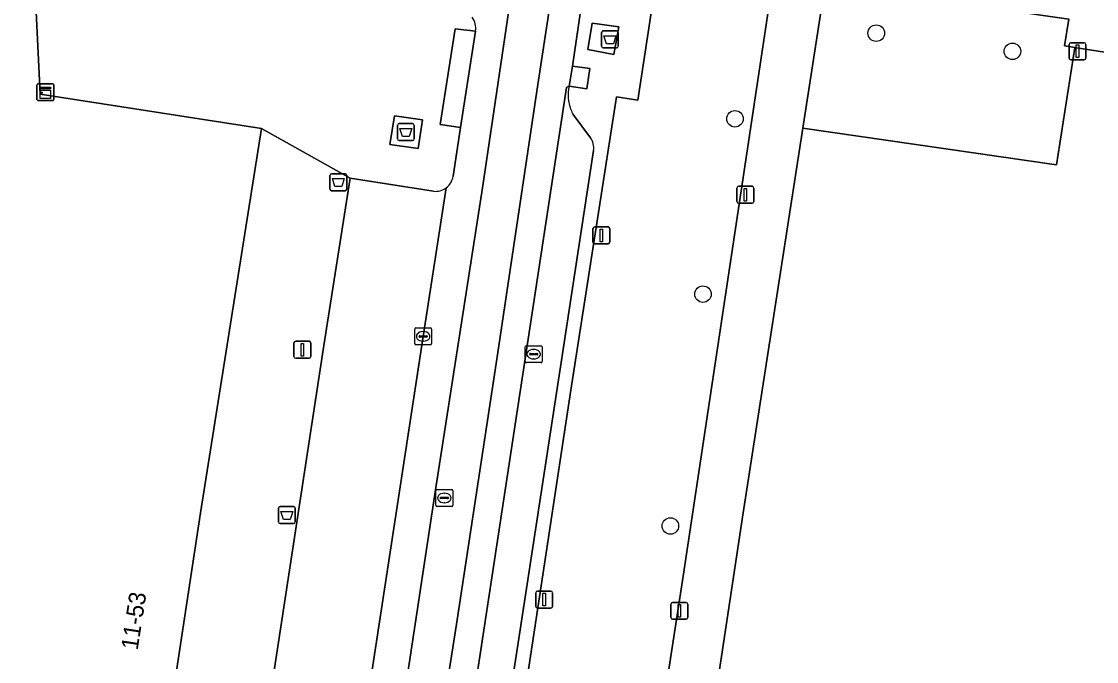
# Model space of a CAD drawing. Extents: x 161084 to 161928, y 385354 to 386522.
# Drawn here: x 161622.7 to 161686.2, y 385491.2 to 385529 of the extents above; entities that cross this region are included whole.
import ezdxf

# ---------------------------------------------------------------- set-up
doc = ezdxf.new("R2010")
doc.units = 0
for name, color, linetype in [('IMGEO_Afval_apart_plaats', 7, 'Continuous'), ('IMGEO_Afvalbak', 7, 'Continuous'), ('IMGEO_Boom', 7, 'Continuous'), ('IMGEO_Fietspad_gesloten', 7, 'Continuous'), ('IMGEO_Groenvoorziening', 7, 'Continuous'), ('IMGEO_Kast', 7, 'Continuous'), ('IMGEO_Kolk', 7, 'Continuous'), ('IMGEO_Lichtmast', 7, 'Continuous'), ('IMGEO_Pand', 7, 'Continuous'), ('IMGEO_Pand_nummerreeks', 7, 'Continuous'), ('IMGEO_Parkeervlak_open', 7, 'Continuous'), ('IMGEO_Rijbaan_lokaal_gesloten', 7, 'Continuous'), ('IMGEO_Rioolput', 7, 'Continuous'), ('IMGEO_Verkeersbordpaal', 7, 'Continuous'), ('IMGEO_Voetgangersgebied_open', 7, 'Continuous'), ('IMGEO_Voetpad_gesloten', 7, 'Continuous'), ('IMGEO_Voetpad_open', 7, 'Continuous')]:
    doc.layers.add(name, color=color, linetype=linetype)

msp = doc.modelspace()

# ---------------------------------------------------------------- linework, layer by layer
at = {"layer": 'IMGEO_Afval_apart_plaats'}
for p, q in [((161656.991, 385527.567), (161656.991, 385528.367)), ((161656.991, 385528.367), (161656.991, 385527.567)), ((161657.091, 385528.467), (161657.881, 385528.467)), ((161657.881, 385528.467), (161657.091, 385528.467)), ((161657.981, 385528.367), (161657.981, 385527.567)), ((161657.981, 385527.567), (161657.981, 385528.367)), ((161657.881, 385527.467), (161657.091, 385527.467)), ((161657.091, 385527.467), (161657.881, 385527.467)), ((161644.935, 385522.088), (161644.935, 385522.888)), ((161644.935, 385522.888), (161644.935, 385522.088)), ((161645.035, 385522.988), (161645.825, 385522.988)), ((161645.825, 385522.988), (161645.035, 385522.988)), ((161645.925, 385522.888), (161645.925, 385522.088)), ((161645.925, 385522.088), (161645.925, 385522.888)), ((161645.825, 385521.988), (161645.035, 385521.988)), ((161645.035, 385521.988), (161645.825, 385521.988))]:
    msp.add_line(p, q, dxfattribs=at)
for points in [[(161657.134, 385528.181), (161657.838, 385528.181), (161657.689, 385527.711), (161657.283, 385527.711), (161657.134, 385528.181)], [(161645.078, 385522.702), (161645.782, 385522.702), (161645.633, 385522.232), (161645.227, 385522.232), (161645.078, 385522.702)]]:
    msp.add_lwpolyline(points, dxfattribs=at)
for centre, start, end in [((161657.091, 385528.367), 90, 180), ((161657.091, 385528.367), 90, 180), ((161657.881, 385528.367), 0, 90), ((161657.881, 385528.367), 360, 90), ((161657.091, 385527.567), 180, 270), ((161657.091, 385527.567), 180, 270), ((161657.881, 385527.567), 270, 0), ((161657.881, 385527.567), 270, 0), ((161645.035, 385522.888), 90, 180), ((161645.035, 385522.888), 90, 180), ((161645.825, 385522.888), 0, 90), ((161645.825, 385522.888), 360, 90), ((161645.035, 385522.088), 180, 270), ((161645.035, 385522.088), 180, 270), ((161645.825, 385522.088), 270, 0), ((161645.825, 385522.088), 270, 0)]:
    msp.add_arc(centre, 0.1, start, end, dxfattribs=at)
at = {"layer": 'IMGEO_Afvalbak'}
for p, q in [((161640.947, 385519.124), (161640.947, 385519.924)), ((161640.947, 385519.924), (161640.947, 385519.124)), ((161641.047, 385520.024), (161641.837, 385520.024)), ((161641.837, 385520.024), (161641.047, 385520.024)), ((161641.937, 385519.924), (161641.937, 385519.124)), ((161641.937, 385519.124), (161641.937, 385519.924)), ((161641.837, 385519.024), (161641.047, 385519.024)), ((161641.047, 385519.024), (161641.837, 385519.024)), ((161637.908, 385499.461), (161637.908, 385500.261)), ((161637.908, 385500.261), (161637.908, 385499.461)), ((161638.008, 385500.361), (161638.798, 385500.361)), ((161638.798, 385500.361), (161638.008, 385500.361)), ((161638.898, 385500.261), (161638.898, 385499.461)), ((161638.898, 385499.461), (161638.898, 385500.261)), ((161638.798, 385499.361), (161638.008, 385499.361)), ((161638.008, 385499.361), (161638.798, 385499.361))]:
    msp.add_line(p, q, dxfattribs=at)
for points in [[(161641.09, 385519.738), (161641.794, 385519.738), (161641.645, 385519.268), (161641.239, 385519.268), (161641.09, 385519.738)], [(161638.051, 385500.075), (161638.755, 385500.075), (161638.606, 385499.605), (161638.2, 385499.605), (161638.051, 385500.075)]]:
    msp.add_lwpolyline(points, dxfattribs=at)
for centre, start, end in [((161641.047, 385519.924), 90, 180), ((161641.047, 385519.924), 90, 180), ((161641.837, 385519.924), 0, 90), ((161641.837, 385519.924), 360, 90), ((161641.047, 385519.124), 180, 270), ((161641.047, 385519.124), 180, 270), ((161641.837, 385519.124), 270, 0), ((161641.837, 385519.124), 270, 0), ((161638.008, 385500.261), 90, 180), ((161638.008, 385500.261), 90, 180), ((161638.798, 385500.261), 0, 90), ((161638.798, 385500.261), 360, 90), ((161638.008, 385499.461), 180, 270), ((161638.008, 385499.461), 180, 270), ((161638.798, 385499.461), 270, 0), ((161638.798, 385499.461), 270, 0)]:
    msp.add_arc(centre, 0.1, start, end, dxfattribs=at)
at = {"layer": 'IMGEO_Boom'}
for centre in [(161673.217, 385528.335), (161681.259, 385527.262), (161664.871, 385523.275), (161662.982, 385512.915), (161661.056, 385499.216)]:
    msp.add_circle(centre, 0.489, dxfattribs=at)
at = {"layer": 'IMGEO_Fietspad_gesloten'}
for points in [[(161657.676, 385557.376), (161657.035, 385551.607), (161656.101, 385544.122), (161653.229, 385525.292), (161650.81, 385509.078), (161648.418, 385493.406), (161645.687, 385475.984), (161644.173, 385466.039), (161645.972, 385465.882), (161645.921, 385466.044), (161654.912, 385525.117), (161655.077, 385525.205), (161655.27, 385526.392)], [(161649.95, 385519.187), (161652.131, 385533.824), (161654.621, 385550.774)], [(161655.27, 385526.392), (161656.205, 385532.721), (161657.284, 385539.884), (161658.039, 385544.832)], [(161649.537, 385528.455), (161648.65, 385522.76), (161648.222, 385519.877)], [(161640.307, 385468.42), (161639.981, 385466.717), (161641.834, 385466.406), (161644.23, 385481.84), (161647.175, 385501.347), (161649.95, 385519.187)], [(161647.816, 385519.194), (161646.455, 385510.418), (161642.802, 385486.602), (161640.112, 385469.197)]]:
    msp.add_lwpolyline(points, dxfattribs=at)
for centre, radius, start, end in [((161648.595, 385528.664), 0.965, 347.48135, 39.37282), ((161647.203, 385520.021), 1.029, 306.56919, 351.97323)]:
    msp.add_arc(centre, radius, start, end, dxfattribs=at)
at = {"layer": 'IMGEO_Groenvoorziening'}
for points in [[(161661.208, 385537.956), (161659.14, 385524.383), (161657.879, 385524.571), (161655.178, 385507.25), (161651.761, 385484.769), (161649.596, 385470.673), (161648.548, 385462.752), (161648.507, 385462.144)], [(161656.38, 385460.922), (161658.19, 385472.711), (161661.817, 385496.26), (161663.625, 385508.283), (161667.803, 385536.052), (161668.116, 385538.133)]]:
    msp.add_lwpolyline(points, dxfattribs=at)
for points in [[(161668.88, 385522.726), (161683.871, 385520.546), (161684.952, 385527.492), (161684.345, 385527.588), (161684.594, 385529.164), (161670.203, 385531.256)], [(161687.355, 385437.87), (161694.277, 385483.736), (161687.851, 385484.707), (161690.149, 385500), (161691.027, 385505.856), (161697.457, 385504.857), (161700.47, 385525.043), (161684.952, 385527.492), (161683.871, 385520.546), (161668.88, 385522.726), (161665.355, 385500), (161656.719, 385442.697)]]:
    msp.add_lwpolyline(points, close=True, dxfattribs=at)
at = {"layer": 'IMGEO_Kast'}
for p, q in [((161623.64, 385524.424), (161623.64, 385525.265)), ((161623.64, 385525.265), (161623.64, 385524.424)), ((161623.715, 385525.349), (161624.556, 385525.349)), ((161624.556, 385525.349), (161623.715, 385525.349)), ((161624.64, 385525.274), (161624.64, 385524.433)), ((161624.64, 385524.433), (161624.64, 385525.274)), ((161624.565, 385524.349), (161623.724, 385524.349)), ((161623.724, 385524.349), (161624.565, 385524.349))]:
    msp.add_line(p, q, dxfattribs=at)
for points in [[(161623.835, 385525.139), (161624.435, 385525.139), (161624.435, 385525.054), (161623.835, 385525.054), (161623.835, 385525.139)], [(161623.835, 385524.964), (161624.435, 385524.964), (161624.435, 385524.475), (161623.835, 385524.475), (161623.835, 385524.964)]]:
    msp.add_lwpolyline(points, dxfattribs=at)
msp.add_circle((161623.919, 385524.813), 0.0377, dxfattribs=at)
for centre, start, end in [((161623.718, 385525.271), 92.4484, 184.28452), ((161623.718, 385525.271), 92.4484, 184.28452), ((161624.562, 385525.271), 2.4484, 94.28452), ((161624.562, 385525.271), 2.4484, 94.28452), ((161623.718, 385524.427), 182.4484, 274.28452), ((161623.718, 385524.427), 182.4484, 274.28452), ((161624.562, 385524.427), 272.4484, 4.28452), ((161624.562, 385524.427), 272.4484, 4.28452)]:
    msp.add_arc(centre, 0.0779, start, end, dxfattribs=at)
at = {"layer": 'IMGEO_Kolk'}
for p, q in [((161645.954, 385509.992), (161645.954, 385510.844)), ((161646.029, 385510.918), (161646.881, 385510.918)), ((161646.213, 385510.412), (161646.213, 385510.424)), ((161646.651, 385510.375), (161646.253, 385510.375)), ((161646.256, 385510.461), (161646.654, 385510.461)), ((161646.442, 385510.698), (161646.467, 385510.698)), ((161646.697, 385510.424), (161646.697, 385510.412)), ((161646.955, 385510.844), (161646.955, 385509.992)), ((161646.881, 385509.918), (161646.029, 385509.918)), ((161646.465, 385510.138), (161646.44, 385510.138)), ((161652.483, 385508.94), (161652.483, 385509.792)), ((161652.558, 385509.866), (161653.41, 385509.866)), ((161653.484, 385509.792), (161653.484, 385508.94)), ((161652.742, 385509.36), (161652.742, 385509.372)), ((161653.18, 385509.323), (161652.782, 385509.323)), ((161652.785, 385509.409), (161653.183, 385509.409)), ((161652.994, 385509.086), (161652.969, 385509.086)), ((161652.971, 385509.646), (161652.996, 385509.646)), ((161653.226, 385509.372), (161653.226, 385509.36)), ((161653.41, 385508.866), (161652.558, 385508.866))]:
    msp.add_line(p, q, dxfattribs=at)
for points in [[(161645.954, 385509.992), (161645.954, 385510.844)], [(161646.029, 385510.918), (161646.881, 385510.918)], [(161646.955, 385510.844), (161646.955, 385509.992)], [(161646.881, 385509.918), (161646.029, 385509.918)], [(161652.483, 385508.94), (161652.483, 385509.792)], [(161652.558, 385509.866), (161653.41, 385509.866)], [(161653.484, 385509.792), (161653.484, 385508.94)], [(161653.41, 385508.866), (161652.558, 385508.866)]]:
    msp.add_lwpolyline(points, dxfattribs=at)
for centre, radius, start, end in [((161646.031, 385510.842), 0.0765, 91.55205, 178.44795), ((161646.031, 385510.842), 0.0765, 91.55205, 178.44795), ((161646.253, 385510.421), 0.0403, 85.87752, 175.75265), ((161646.25, 385510.411), 0.0366, 178.93798, 274.71019), ((161646.654, 385510.418), 0.043, 264.86636, 352.45326), ((161646.658, 385510.423), 0.0386, 1.73085, 96.63898), ((161646.879, 385510.842), 0.0765, 1.55205, 88.44795), ((161646.879, 385510.842), 0.0765, 1.55205, 88.44795), ((161646.031, 385509.994), 0.0765, 181.55205, 268.44795), ((161646.031, 385509.994), 0.0765, 181.55205, 268.44795), ((161646.879, 385509.994), 0.0765, 271.55205, 358.44795), ((161646.879, 385509.994), 0.0765, 271.55205, 358.44795), ((161652.56, 385509.79), 0.0765, 91.55205, 178.44795), ((161652.56, 385509.79), 0.0765, 91.55205, 178.44795), ((161653.408, 385509.79), 0.0765, 1.55205, 88.44795), ((161653.408, 385509.79), 0.0765, 1.55205, 88.44795), ((161652.782, 385509.369), 0.0403, 85.87752, 175.75265), ((161652.779, 385509.359), 0.0366, 178.93798, 274.71019), ((161653.183, 385509.366), 0.043, 264.86636, 352.45326), ((161653.187, 385509.371), 0.0386, 1.73085, 96.63898), ((161652.56, 385508.942), 0.0765, 181.55205, 268.44795), ((161652.56, 385508.942), 0.0765, 181.55205, 268.44795), ((161653.408, 385508.942), 0.0765, 271.55205, 358.44795), ((161653.408, 385508.942), 0.0765, 271.55205, 358.44795)]:
    msp.add_arc(centre, radius, start, end, dxfattribs=at)
for centre, major_axis, ratio, start_param, end_param in [((161646.441, 385510.418), (-0.387, 0.002), 0.722429, 4.712389, 7.853982), ((161646.466, 385510.418), (-0.39, 0.002), 0.717154, 1.570796, 4.712389), ((161652.97, 385509.366), (-0.387, 0.002), 0.722429, 4.712389, 7.853982), ((161652.995, 385509.366), (-0.39, 0.002), 0.717154, 1.570796, 4.712389)]:
    msp.add_ellipse(centre, major_axis=major_axis, ratio=ratio, start_param=start_param, end_param=end_param, dxfattribs=at)
at = {"layer": 'IMGEO_Lichtmast'}
for p, q in [((161665.09, 385519.285), (161665.88, 385519.285)), ((161665.88, 385519.285), (161665.09, 385519.285)), ((161664.99, 385518.385), (161664.99, 385519.185)), ((161664.99, 385519.185), (161664.99, 385518.385)), ((161665.98, 385519.185), (161665.98, 385518.385)), ((161665.98, 385518.385), (161665.98, 385519.185)), ((161665.88, 385518.285), (161665.09, 385518.285)), ((161665.09, 385518.285), (161665.88, 385518.285)), ((161656.485, 385515.988), (161656.485, 385516.788)), ((161656.485, 385516.788), (161656.485, 385515.988)), ((161656.585, 385516.888), (161657.375, 385516.888)), ((161657.375, 385516.888), (161656.585, 385516.888)), ((161657.475, 385516.788), (161657.475, 385515.988)), ((161657.475, 385515.988), (161657.475, 385516.788)), ((161657.375, 385515.888), (161656.585, 385515.888)), ((161656.585, 385515.888), (161657.375, 385515.888)), ((161638.824, 385509.228), (161638.824, 385510.028)), ((161638.824, 385510.028), (161638.824, 385509.228)), ((161638.924, 385510.128), (161639.714, 385510.128)), ((161639.714, 385510.128), (161638.924, 385510.128)), ((161639.814, 385510.028), (161639.814, 385509.228)), ((161639.814, 385509.228), (161639.814, 385510.028)), ((161639.714, 385509.128), (161638.924, 385509.128)), ((161638.924, 385509.128), (161639.714, 385509.128)), ((161653.103, 385494.466), (161653.103, 385495.266)), ((161653.103, 385495.266), (161653.103, 385494.466)), ((161653.203, 385495.366), (161653.993, 385495.366)), ((161653.993, 385495.366), (161653.203, 385495.366)), ((161654.093, 385495.266), (161654.093, 385494.466)), ((161654.093, 385494.466), (161654.093, 385495.266)), ((161661.09, 385493.804), (161661.09, 385494.604)), ((161661.09, 385494.604), (161661.09, 385493.804)), ((161661.19, 385494.704), (161661.98, 385494.704)), ((161661.98, 385494.704), (161661.19, 385494.704)), ((161662.08, 385494.604), (161662.08, 385493.804)), ((161662.08, 385493.804), (161662.08, 385494.604)), ((161653.993, 385494.366), (161653.203, 385494.366)), ((161653.203, 385494.366), (161653.993, 385494.366)), ((161661.98, 385493.704), (161661.19, 385493.704)), ((161661.19, 385493.704), (161661.98, 385493.704))]:
    msp.add_line(p, q, dxfattribs=at)
for points in [[(161665.41, 385519.16), (161665.56, 385519.16), (161665.56, 385518.41), (161665.41, 385518.41), (161665.41, 385519.16)], [(161656.905, 385516.763), (161657.055, 385516.763), (161657.055, 385516.013), (161656.905, 385516.013), (161656.905, 385516.763)], [(161639.244, 385510.003), (161639.394, 385510.003), (161639.394, 385509.253), (161639.244, 385509.253), (161639.244, 385510.003)], [(161653.523, 385495.241), (161653.673, 385495.241), (161653.673, 385494.491), (161653.523, 385494.491), (161653.523, 385495.241)], [(161661.51, 385494.579), (161661.66, 385494.579), (161661.66, 385493.829), (161661.51, 385493.829), (161661.51, 385494.579)]]:
    msp.add_lwpolyline(points, dxfattribs=at)
for centre, start, end in [((161665.09, 385519.185), 90, 180), ((161665.09, 385519.185), 90, 180), ((161665.88, 385519.185), 0, 90), ((161665.88, 385519.185), 360, 90), ((161665.09, 385518.385), 180, 270), ((161665.09, 385518.385), 180, 270), ((161665.88, 385518.385), 270, 0), ((161665.88, 385518.385), 270, 0), ((161656.585, 385516.788), 90, 180), ((161656.585, 385516.788), 90, 180), ((161657.375, 385516.788), 0, 90), ((161657.375, 385516.788), 360, 90), ((161656.585, 385515.988), 180, 270), ((161656.585, 385515.988), 180, 270), ((161657.375, 385515.988), 270, 0), ((161657.375, 385515.988), 270, 0), ((161638.924, 385510.028), 90, 180), ((161638.924, 385510.028), 90, 180), ((161639.714, 385510.028), 0, 90), ((161639.714, 385510.028), 360, 90), ((161638.924, 385509.228), 180, 270), ((161638.924, 385509.228), 180, 270), ((161639.714, 385509.228), 270, 0), ((161639.714, 385509.228), 270, 0), ((161653.203, 385495.266), 90, 180), ((161653.203, 385495.266), 90, 180), ((161653.993, 385495.266), 0, 90), ((161653.993, 385495.266), 360, 90), ((161653.203, 385494.466), 180, 270), ((161653.203, 385494.466), 180, 270), ((161653.993, 385494.466), 270, 0), ((161653.993, 385494.466), 270, 0), ((161661.19, 385494.604), 90, 180), ((161661.19, 385494.604), 90, 180), ((161661.98, 385494.604), 0, 90), ((161661.98, 385494.604), 360, 90), ((161661.19, 385493.804), 180, 270), ((161661.19, 385493.804), 180, 270), ((161661.98, 385493.804), 270, 0), ((161661.98, 385493.804), 270, 0)]:
    msp.add_arc(centre, 0.1, start, end, dxfattribs=at)
at = {"layer": 'IMGEO_Pand'}
msp.add_lwpolyline([(161605.265, 385465.382), (161614.61, 385465.848), (161618.058, 385465.325), (161617.923, 385464.439), (161616.668, 385464.63), (161616.532, 385463.731), (161621.059, 385462.994), (161621.227, 385464.1), (161621.53, 385466.101), (161628.006, 385465.119), (161633.299, 385500), (161636.907, 385522.697), (161623.839, 385524.734), (161622.681, 385548.29), (161620.53, 385548.19), (161616.769, 385548.015), (161601.041, 385547.282), (161602.865, 385509.999), (161613.597, 385508.326), (161612.319, 385500), (161608.42, 385474.596), (161604.686, 385475.163), (161605.075, 385468.597)], close=True, dxfattribs=at)
at = {"layer": 'IMGEO_Parkeervlak_open'}
for points in [[(161655.077, 385525.205), (161654.912, 385525.117), (161645.921, 385466.044), (161645.972, 385465.882)], [(161656.33, 385522.153), (161655.314, 385523.522)], [(161654.564, 385508.627), (161656.511, 385521.404)], [(161647.069, 385518.995), (161642.132, 385519.767), (161640.593, 385509.875), (161637.136, 385487.334), (161635.266, 385475.049), (161634.565, 385470.3), (161639.461, 385469.565)], [(161640.112, 385469.197), (161642.802, 385486.602), (161646.455, 385510.418), (161647.816, 385519.194)], [(161648.543, 385469.513), (161650.93, 385484.859), (161654.564, 385508.627)]]:
    msp.add_lwpolyline(points, dxfattribs=at)
for centre, radius, start, end in [((161657.459, 385524.682), 2.439, 167.62498, 200.78091), ((161657.224, 385524.574), 2.181, 200.32417, 208.85607), ((161655.618, 385521.585), 0.911, 348.56093, 38.60985), ((161647.192, 385520.036), 1.048, 263.28305, 306.55114)]:
    msp.add_arc(centre, radius, start, end, dxfattribs=at)
at = {"layer": 'IMGEO_Rijbaan_lokaal_gesloten'}
for points in [[(161650.81, 385509.078), (161653.229, 385525.292), (161656.101, 385544.122), (161657.035, 385551.607), (161657.676, 385557.376)], [(161654.621, 385550.774), (161652.131, 385533.824), (161649.95, 385519.187), (161647.175, 385501.347), (161644.23, 385481.84), (161641.834, 385466.406), (161644.173, 385466.039), (161645.687, 385475.984), (161648.418, 385493.406), (161650.81, 385509.078)]]:
    msp.add_lwpolyline(points, dxfattribs=at)
at = {"layer": 'IMGEO_Rioolput'}
for p, q in [((161647.202, 385500.447), (161647.202, 385501.299)), ((161647.277, 385501.373), (161648.129, 385501.373)), ((161647.461, 385500.867), (161647.461, 385500.879)), ((161647.899, 385500.83), (161647.501, 385500.83)), ((161647.504, 385500.916), (161647.902, 385500.916)), ((161647.69, 385501.153), (161647.715, 385501.153)), ((161647.945, 385500.879), (161647.945, 385500.867)), ((161648.203, 385501.299), (161648.203, 385500.447)), ((161648.129, 385500.373), (161647.277, 385500.373)), ((161647.713, 385500.593), (161647.688, 385500.593))]:
    msp.add_line(p, q, dxfattribs=at)
for points in [[(161647.202, 385500.447), (161647.202, 385501.299)], [(161647.277, 385501.373), (161648.129, 385501.373)], [(161648.203, 385501.299), (161648.203, 385500.447)], [(161648.129, 385500.373), (161647.277, 385500.373)]]:
    msp.add_lwpolyline(points, dxfattribs=at)
for centre, radius, start, end in [((161647.279, 385501.297), 0.0765, 91.55205, 178.44795), ((161647.279, 385501.297), 0.0765, 91.55205, 178.44795), ((161647.501, 385500.876), 0.0403, 85.87752, 175.75265), ((161647.498, 385500.866), 0.0366, 178.93798, 274.71019), ((161647.902, 385500.873), 0.043, 264.86636, 352.45326), ((161647.906, 385500.878), 0.0386, 1.73085, 96.63898), ((161648.127, 385501.297), 0.0765, 1.55205, 88.44795), ((161648.127, 385501.297), 0.0765, 1.55205, 88.44795), ((161647.279, 385500.449), 0.0765, 181.55205, 268.44795), ((161647.279, 385500.449), 0.0765, 181.55205, 268.44795), ((161648.127, 385500.449), 0.0765, 271.55205, 358.44795), ((161648.127, 385500.449), 0.0765, 271.55205, 358.44795)]:
    msp.add_arc(centre, radius, start, end, dxfattribs=at)
for centre, major_axis, ratio, start_param, end_param in [((161647.689, 385500.873), (-0.387, 0.002), 0.722429, 4.712389, 7.853982), ((161647.714, 385500.873), (-0.39, 0.002), 0.717154, 1.570796, 4.712389)]:
    msp.add_ellipse(centre, major_axis=major_axis, ratio=ratio, start_param=start_param, end_param=end_param, dxfattribs=at)
at = {"layer": 'IMGEO_Verkeersbordpaal'}
for p, q in [((161684.609, 385526.866), (161684.609, 385527.666)), ((161684.609, 385527.666), (161684.609, 385526.866)), ((161684.709, 385527.766), (161685.499, 385527.766)), ((161685.499, 385527.766), (161684.709, 385527.766)), ((161685.599, 385527.666), (161685.599, 385526.866)), ((161685.599, 385526.866), (161685.599, 385527.666)), ((161685.499, 385526.766), (161684.709, 385526.766)), ((161684.709, 385526.766), (161685.499, 385526.766))]:
    msp.add_line(p, q, dxfattribs=at)
msp.add_lwpolyline([(161685.029, 385527.641), (161685.179, 385527.641), (161685.179, 385526.891), (161685.029, 385526.891), (161685.029, 385527.641)], dxfattribs=at)
for centre, start, end in [((161684.709, 385527.666), 90, 180), ((161684.709, 385527.666), 90, 180), ((161685.499, 385527.666), 0, 90), ((161685.499, 385527.666), 360, 90), ((161684.709, 385526.866), 180, 270), ((161684.709, 385526.866), 180, 270), ((161685.499, 385526.866), 270, 0), ((161685.499, 385526.866), 270, 0)]:
    msp.add_arc(centre, 0.1, start, end, dxfattribs=at)
at = {"layer": 'IMGEO_Voetgangersgebied_open'}
for points in [[(161564.049, 385574.486), (161573.18, 385574.976), (161584.811, 385575.6), (161619.128, 385577.192), (161619.364, 385572.05), (161619.485, 385569.403), (161619.718, 385564.791), (161620.178, 385554.521), (161622.681, 385548.29), (161623.839, 385524.734), (161636.907, 385522.697), (161642.132, 385519.767), (161647.069, 385518.995)], [(161648.222, 385519.877), (161648.65, 385522.76), (161647.459, 385522.929), (161648.343, 385528.594), (161649.537, 385528.455)]]:
    msp.add_lwpolyline(points, dxfattribs=at)
msp.add_lwpolyline([(161646.417, 385523.211), (161646.164, 385521.517), (161644.486, 385521.764), (161644.755, 385523.448)], close=True, dxfattribs=at)
for centre, radius, start, end in [((161648.595, 385528.664), 0.965, 347.48135, 39.37282), ((161647.203, 385520.021), 1.029, 306.56919, 351.97323), ((161647.192, 385520.036), 1.048, 263.28305, 306.55114)]:
    msp.add_arc(centre, radius, start, end, dxfattribs=at)
at = {"layer": 'IMGEO_Voetpad_gesloten'}
for points in [[(161658.002, 385528.709), (161656.446, 385528.927), (161656.187, 385527.365), (161657.721, 385527.073)], [(161646.417, 385523.211), (161644.755, 385523.448), (161644.486, 385521.764), (161646.164, 385521.517)]]:
    msp.add_lwpolyline(points, close=True, dxfattribs=at)
at = {"layer": 'IMGEO_Voetpad_open'}
for points in [[(161682.306, 385629.936), (161677.325, 385598.393), (161675.404, 385586.149), (161674.661, 385580.545), (161674.034, 385576.484), (161672.366, 385565.674), (161668.928, 385543.394), (161668.239, 385538.924), (161668.116, 385538.133), (161667.803, 385536.052), (161663.625, 385508.283), (161661.817, 385496.26), (161658.19, 385472.711), (161656.38, 385460.922), (161656.38, 385460.904), (161655.699, 385456.628), (161655.683, 385456.575), (161655.028, 385452.288)], [(161656.719, 385442.697), (161665.355, 385500), (161668.88, 385522.726), (161670.203, 385531.256), (161670.626, 385533.985), (161671.463, 385538.711), (161672.117, 385542.833), (161675.205, 385563.675)], [(161658.039, 385544.832), (161659.235, 385544.628), (161658.476, 385539.68), (161657.284, 385539.884), (161656.205, 385532.721), (161655.27, 385526.392), (161656.299, 385526.252), (161656.112, 385525.049), (161655.077, 385525.205)], [(161655.178, 385507.25), (161657.879, 385524.571), (161659.14, 385524.383), (161661.208, 385537.956)], [(161655.314, 385523.522), (161656.33, 385522.153)], [(161640.593, 385509.875), (161642.132, 385519.767), (161636.907, 385522.697), (161633.299, 385500), (161628.006, 385465.119), (161627.84, 385464.022)], [(161656.511, 385521.404), (161654.564, 385508.627), (161650.93, 385484.859), (161648.543, 385469.513)], [(161639.461, 385469.565), (161634.565, 385470.3), (161635.266, 385475.049), (161637.136, 385487.334), (161640.593, 385509.875)], [(161646.866, 385440.852), (161647.015, 385446.776), (161647.198, 385449.946), (161647.537, 385453.796), (161647.993, 385458.185), (161648.507, 385462.144), (161648.548, 385462.752), (161649.596, 385470.673), (161651.761, 385484.769), (161655.178, 385507.25)]]:
    msp.add_lwpolyline(points, dxfattribs=at)
for points in [[(161696.695, 385560.34), (161693.582, 385560.823), (161684.691, 385562.203), (161680.682, 385562.825), (161676.151, 385533.143), (161670.626, 385533.985), (161670.203, 385531.256), (161684.594, 385529.164), (161684.345, 385527.588), (161684.952, 385527.492), (161700.47, 385525.043), (161702.189, 385536.561), (161693.207, 385537.945)], [(161657.721, 385527.073), (161656.187, 385527.365), (161656.446, 385528.927), (161658.002, 385528.709)], [(161649.537, 385528.455), (161648.343, 385528.594), (161647.459, 385522.929), (161648.65, 385522.76)], [(161655.27, 385526.392), (161655.077, 385525.205), (161656.112, 385525.049), (161656.299, 385526.252)]]:
    msp.add_lwpolyline(points, close=True, dxfattribs=at)
for centre, radius, start, end in [((161657.459, 385524.682), 2.439, 167.62498, 200.78091), ((161657.224, 385524.574), 2.181, 200.32417, 208.85607), ((161655.618, 385521.585), 0.911, 348.56093, 38.60985)]:
    msp.add_arc(centre, radius, start, end, dxfattribs=at)

# ---------------------------------------------------------------- texts
at = {"layer": 'IMGEO_Pand_nummerreeks'}
msp.add_text('11-53', height=1, rotation=81.21219, dxfattribs=at).set_placement((161629.588, 385491.85))

doc.saveas('drawing.dxf')
